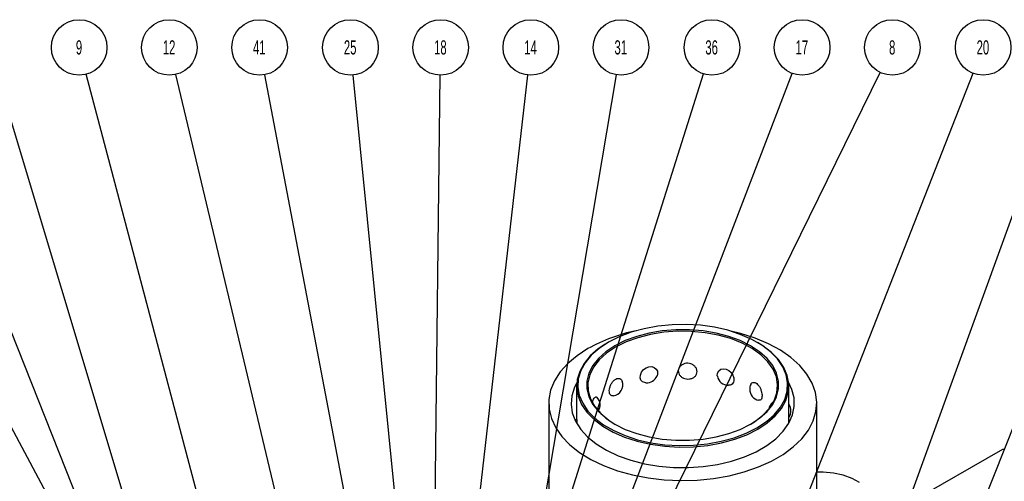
# Model space of a CAD drawing. Header units: inches. Extents: x 1880 to 2363, y -453 to -54.
# Tile 296 of 656: x 2069 to 2076, y -417 to -414. Entities that reach past the tile are written whole.
import ezdxf

# ---------------------------------------------------------------- set-up
doc = ezdxf.new("R2010")
doc.units = ezdxf.units.IN
doc.header["$LTSCALE"] = 0.5
doc.header["$MEASUREMENT"] = 0
for name, color, linetype in [('DSS-M-S', 53, 'Continuous'), ('SID-M-S', 105, 'Continuous'), ('SVD-M-S', 8, 'Continuous')]:
    doc.layers.add(name, color=color, linetype=linetype)
doc.styles.add('SLDTEXTSTYLE0', font='TXT', dxfattribs={"width": 0.595745})

msp = doc.modelspace()

# ---------------------------------------------------------------- linework, layer by layer
at = {"layer": 'DSS-M-S', "linetype": 'Continuous', "lineweight": 25}
for p, q in [((2073.88052, -416.00188), (2073.78097, -416.01179)), ((2073.98148, -415.99989), (2073.88052, -416.00188)), ((2074.08197, -416.00586), (2073.98148, -415.99989)), ((2073.59345, -416.05448), (2073.50898, -416.08647)), ((2073.68468, -416.02944), (2073.59345, -416.05448)), ((2073.71957, -416.06066), (2073.63168, -416.08383)), ((2073.72858, -416.07002), (2073.63936, -416.09302)), ((2073.78097, -416.01179), (2073.68468, -416.02944)), ((2073.81227, -416.04494), (2073.71957, -416.06066)), ((2073.82264, -416.05476), (2073.72858, -416.07002)), ((2073.9079, -416.03701), (2073.81227, -416.04494)), ((2073.91956, -416.04756), (2073.82264, -416.05476)), ((2074.00452, -416.03701), (2073.9079, -416.03701)), ((2074.01725, -416.04859), (2073.91956, -416.04756)), ((2074.10015, -416.04494), (2074.00452, -416.03701)), ((2074.11364, -416.05783), (2074.01725, -416.04859)), ((2074.18012, -416.01966), (2074.08197, -416.00586)), ((2074.19286, -416.06066), (2074.10015, -416.04494)), ((2074.20668, -416.07506), (2074.11364, -416.05783)), ((2074.2741, -416.04106), (2074.18012, -416.01966)), ((2074.28074, -416.08383), (2074.19286, -416.06066)), ((2074.36215, -416.06964), (2074.2741, -416.04106)), ((2074.36431, -416.06355), (2074.28529, -416.0442)), ((2074.44265, -416.10488), (2074.36215, -416.06964)), ((2074.46594, -416.09623), (2074.36431, -416.06355)), ((2073.41008, -416.13827), (2073.36018, -416.17243)), ((2073.43284, -416.12479), (2073.36645, -416.16875)), ((2073.50898, -416.08647), (2073.43284, -416.12479)), ((2073.5504, -416.11398), (2073.47738, -416.15051)), ((2073.5569, -416.12328), (2073.48295, -416.16015)), ((2073.63168, -416.08383), (2073.5504, -416.11398)), ((2073.63936, -416.09302), (2073.5569, -416.12328)), ((2074.29438, -416.09993), (2074.20668, -416.07506)), ((2074.36202, -416.11398), (2074.28074, -416.08383)), ((2074.37487, -416.13191), (2074.29438, -416.09993)), ((2074.43504, -416.15051), (2074.36202, -416.11398)), ((2074.44644, -416.17031), (2074.37487, -416.13191)), ((2074.51408, -416.14612), (2074.44265, -416.10488)), ((2074.55985, -416.13587), (2074.46594, -416.09623)), ((2074.52001, -416.14956), (2074.48244, -416.12645)), ((2074.6446, -416.18187), (2074.55985, -416.13587)), ((2073.28808, -416.16981), (2073.21104, -416.22013)), ((2073.36018, -416.17243), (2073.30418, -416.22171)), ((2073.36645, -416.16875), (2073.31105, -416.21751)), ((2073.41411, -416.19266), (2073.36188, -416.23958)), ((2073.41909, -416.20284), (2073.36667, -416.25044)), ((2073.47738, -416.15051), (2073.41411, -416.19266)), ((2073.48295, -416.16015), (2073.41909, -416.20284)), ((2074.49831, -416.19266), (2074.43504, -416.15051)), ((2074.50756, -416.21432), (2074.44644, -416.17031)), ((2074.55055, -416.23958), (2074.49831, -416.19266)), ((2074.57512, -416.19258), (2074.51408, -416.14612)), ((2074.5817, -416.19652), (2074.52001, -416.14956)), ((2074.62463, -416.24342), (2074.57512, -416.19258)), ((2074.63174, -416.24789), (2074.5817, -416.19652)), ((2074.71892, -416.23354), (2074.6446, -416.18187)), ((2073.14529, -416.27554), (2073.09184, -416.33519)), ((2073.21104, -416.22013), (2073.14529, -416.27554)), ((2073.26033, -416.27494), (2073.22945, -416.33112)), ((2073.26766, -416.27018), (2073.2371, -416.32576)), ((2073.30418, -416.22171), (2073.26033, -416.27494)), ((2073.31105, -416.21751), (2073.26766, -416.27018)), ((2073.36188, -416.23958), (2073.32174, -416.29032)), ((2073.36667, -416.25044), (2073.32682, -416.30195)), ((2074.55693, -416.263), (2074.50756, -416.21432)), ((2074.59068, -416.29032), (2074.55055, -416.23958)), ((2074.5935, -416.3153), (2074.55693, -416.263)), ((2074.66169, -416.29767), (2074.62463, -416.24342)), ((2074.66919, -416.30272), (2074.63174, -416.24789)), ((2074.78168, -416.29009), (2074.71892, -416.23354)), ((2073.09184, -416.33519), (2073.05149, -416.39818)), ((2073.22945, -416.33112), (2073.2121, -416.3892)), ((2073.2371, -416.32576), (2073.21994, -416.38323)), ((2073.29452, -416.34383), (2073.28077, -416.39904)), ((2073.32174, -416.29032), (2073.29452, -416.34383)), ((2073.32682, -416.30195), (2073.30038, -416.35625)), ((2073.65729, -416.35646), (2073.66536, -416.33643)), ((2073.66536, -416.33643), (2073.67951, -416.31854)), ((2073.67951, -416.31854), (2073.69786, -416.30524)), ((2073.69786, -416.30524), (2073.71809, -416.29802)), ((2073.71809, -416.29802), (2073.73799, -416.2973)), ((2073.73799, -416.2973), (2073.7557, -416.30284)), ((2073.7557, -416.30284), (2073.7695, -416.31405)), ((2073.7695, -416.31405), (2073.77769, -416.32987)), ((2073.77769, -416.32987), (2073.77933, -416.34213)), ((2073.77933, -416.34213), (2073.77933, -416.34213)), ((2074.20001, -416.36138), (2074.20121, -416.3426)), ((2074.20121, -416.3426), (2074.20956, -416.32679)), ((2074.20956, -416.32679), (2074.22394, -416.31623)), ((2074.22394, -416.31623), (2074.24217, -416.31234)), ((2074.24217, -416.31234), (2074.26171, -416.31534)), ((2074.26171, -416.31534), (2074.28039, -416.32453)), ((2074.28039, -416.32453), (2074.29658, -416.33879)), ((2074.29658, -416.33879), (2074.30891, -416.35672)), ((2074.6179, -416.34383), (2074.59068, -416.29032)), ((2074.61648, -416.37013), (2074.5935, -416.3153)), ((2074.63165, -416.39904), (2074.6179, -416.34383)), ((2074.68561, -416.35433), (2074.66169, -416.29767)), ((2074.69337, -416.35999), (2074.66919, -416.30272)), ((2074.83193, -416.35066), (2074.78168, -416.29009)), ((2073.05149, -416.39818), (2073.02486, -416.46356)), ((2073.2091, -416.41198), (2073.19342, -416.44277)), ((2073.2121, -416.3892), (2073.20862, -416.4481)), ((2073.21994, -416.38323), (2073.21649, -416.44152)), ((2073.28077, -416.39904), (2073.28077, -416.45482)), ((2073.30038, -416.35625), (2073.28793, -416.4122)), ((2073.28793, -416.4122), (2073.28971, -416.46859)), ((2073.65614, -416.37584), (2073.65729, -416.35646)), ((2073.66176, -416.3922), (2073.65614, -416.37584)), ((2073.67318, -416.40397), (2073.66176, -416.3922)), ((2073.68909, -416.41038), (2073.67318, -416.40397)), ((2073.69651, -416.41066), (2073.68909, -416.41038)), ((2074.20123, -416.3654), (2074.20001, -416.36138)), ((2074.30891, -416.35672), (2074.31612, -416.37649)), ((2074.31612, -416.37649), (2074.31755, -416.38954)), ((2074.31755, -416.38954), (2074.31755, -416.38954)), ((2074.62539, -416.4263), (2074.61648, -416.37013)), ((2074.63165, -416.45482), (2074.63165, -416.39904)), ((2074.69594, -416.41234), (2074.68561, -416.35433)), ((2074.69249, -416.47062), (2074.69594, -416.41234)), ((2074.70381, -416.41861), (2074.69337, -416.35999)), ((2074.72511, -416.45755), (2074.70333, -416.41198)), ((2074.8689, -416.41434), (2074.83193, -416.35066)), ((2074.89203, -416.48016), (2074.8689, -416.41434)), ((2073.02486, -416.46356), (2073.01234, -416.53033)), ((2073.19342, -416.44277), (2073.17419, -416.50247)), ((2073.20818, -416.43336), (2073.20818, -416.66933)), ((2073.20862, -416.4481), (2073.21906, -416.50673)), ((2073.21649, -416.44152), (2073.22682, -416.49953)), ((2073.28077, -416.45482), (2073.29452, -416.51002)), ((2073.28971, -416.46859), (2073.3057, -416.52424)), ((2074.60054, -416.5379), (2074.62004, -416.48262)), ((2074.6179, -416.51002), (2074.63165, -416.45482)), ((2074.62004, -416.48262), (2074.62539, -416.4263)), ((2074.67532, -416.52809), (2074.69249, -416.47062)), ((2074.68298, -416.5356), (2074.70032, -416.47752)), ((2074.70032, -416.47752), (2074.70381, -416.41861)), ((2074.70424, -416.69745), (2074.70424, -416.43336)), ((2074.74087, -416.51758), (2074.72511, -416.45755)), ((2074.90098, -416.54712), (2074.89203, -416.48016)), ((2073.01133, -416.55552), (2073.01133, -417.82132)), ((2073.01234, -416.53033), (2073.01413, -416.59748)), ((2073.17419, -416.50247), (2073.16892, -416.56311)), ((2073.21906, -416.50673), (2073.24323, -416.56399)), ((2073.22682, -416.49953), (2073.25074, -416.55619)), ((2073.25074, -416.55619), (2073.28779, -416.61044)), ((2073.29452, -416.51002), (2073.32174, -416.56354)), ((2073.3057, -416.52424), (2073.33555, -416.57795)), ((2074.56731, -416.59094), (2074.60054, -416.5379)), ((2074.59068, -416.56354), (2074.6179, -416.51002)), ((2074.64476, -416.58368), (2074.67532, -416.52809)), ((2074.65209, -416.59178), (2074.68298, -416.5356)), ((2074.74262, -416.5783), (2074.74087, -416.51758)), ((2074.89561, -416.6142), (2074.90098, -416.54712)), ((2074.90109, -417.63762), (2074.90109, -416.55552)), ((2073.01413, -416.59748), (2073.0302, -416.66399)), ((2073.16892, -416.56311), (2073.1777, -416.62362)), ((2073.1777, -416.62362), (2073.20037, -416.68292)), ((2073.24323, -416.56399), (2073.28068, -416.61882)), ((2073.28068, -416.61882), (2073.33072, -416.6702)), ((2073.28779, -416.61044), (2073.33731, -416.66127)), ((2073.32174, -416.56354), (2073.36188, -416.61428)), ((2073.33555, -416.57795), (2073.37864, -416.62858)), ((2073.36188, -416.61428), (2073.41411, -416.6612)), ((2074.49831, -416.6612), (2074.55055, -416.61428)), ((2074.52105, -416.64063), (2074.56731, -416.59094)), ((2074.55055, -416.61428), (2074.59068, -416.56354)), ((2074.60138, -416.63634), (2074.64476, -416.58368)), ((2074.60824, -416.645), (2074.65209, -416.59178)), ((2074.73035, -416.6386), (2074.74262, -416.5783)), ((2074.876, -416.6804), (2074.89561, -416.6142)), ((2073.0302, -416.66399), (2073.06031, -416.72886)), ((2073.1996, -416.67448), (2073.1972, -416.67647)), ((2073.20792, -416.66872), (2073.1996, -416.67448)), ((2073.20037, -416.68292), (2073.23653, -416.73994)), ((2073.33072, -416.6702), (2073.39241, -416.71716)), ((2073.33731, -416.66127), (2073.39835, -416.70774)), ((2073.37864, -416.62858), (2073.43403, -416.67505)), ((2073.41411, -416.6612), (2073.47738, -416.70335)), ((2073.43403, -416.67505), (2073.48011, -416.70491)), ((2074.43232, -416.70491), (2074.46276, -416.68589)), ((2074.43504, -416.70335), (2074.49831, -416.6612)), ((2074.46276, -416.68589), (2074.52105, -416.64063)), ((2074.47958, -416.72906), (2074.54597, -416.68511)), ((2074.48515, -416.73871), (2074.55225, -416.69428)), ((2074.54597, -416.68511), (2074.60138, -416.63634)), ((2074.55225, -416.69428), (2074.60824, -416.645)), ((2074.70426, -416.69743), (2074.73035, -416.6386)), ((2074.84244, -416.74471), (2074.876, -416.6804)), ((2073.06031, -416.72886), (2073.104, -416.79111)), ((2073.23653, -416.73994), (2073.28553, -416.79367)), ((2073.39241, -416.71716), (2073.4646, -416.75883)), ((2073.39835, -416.70774), (2073.46978, -416.74898)), ((2073.4646, -416.75883), (2073.54595, -416.79445)), ((2073.46978, -416.74898), (2073.55027, -416.78422)), ((2073.47738, -416.70335), (2073.5504, -416.73988)), ((2073.5504, -416.73988), (2073.63168, -416.77003)), ((2074.28074, -416.77003), (2074.36202, -416.73988)), ((2074.36202, -416.73988), (2074.43504, -416.70335)), ((2074.40344, -416.76739), (2074.47958, -416.72906)), ((2074.4082, -416.77744), (2074.48515, -416.73871)), ((2074.61273, -416.80647), (2074.66482, -416.75372)), ((2074.66482, -416.75372), (2074.70426, -416.69743)), ((2074.79545, -416.80614), (2074.84244, -416.74471)), ((2073.104, -416.79111), (2073.16061, -416.84978)), ((2073.28553, -416.79367), (2073.3465, -416.84315)), ((2073.54595, -416.79445), (2073.63495, -416.82333)), ((2073.55027, -416.78422), (2073.63833, -416.8128)), ((2073.63168, -416.77003), (2073.71957, -416.7932)), ((2073.63495, -416.82333), (2073.72992, -416.84495)), ((2073.63833, -416.8128), (2073.7323, -416.83419)), ((2073.71957, -416.7932), (2073.81227, -416.80891)), ((2073.7323, -416.83419), (2073.83045, -416.848)), ((2073.81227, -416.80891), (2073.9079, -416.81685)), ((2073.9079, -416.81685), (2074.00452, -416.81685)), ((2074.00452, -416.81685), (2074.10015, -416.80891)), ((2074.10015, -416.80891), (2074.19286, -416.7932)), ((2074.13146, -416.84206), (2074.22774, -416.82442)), ((2074.19286, -416.7932), (2074.28074, -416.77003)), ((2074.22774, -416.82442), (2074.31897, -416.79937)), ((2074.23063, -416.83508), (2074.32283, -416.80977)), ((2074.31897, -416.79937), (2074.40344, -416.76739)), ((2074.32283, -416.80977), (2074.4082, -416.77744)), ((2074.54893, -416.85475), (2074.61273, -416.80647)), ((2074.73574, -416.86378), (2074.79545, -416.80614)), ((2073.16061, -416.84978), (2073.22928, -416.90399)), ((2073.22928, -416.90399), (2073.30897, -416.95292)), ((2073.3465, -416.84315), (2073.41835, -416.8875)), ((2073.41835, -416.8875), (2073.4998, -416.92592)), ((2073.72992, -416.84495), (2073.82911, -416.85891)), ((2073.82911, -416.85891), (2073.93067, -416.86494)), ((2073.83045, -416.848), (2073.93094, -416.85396)), ((2073.93067, -416.86494), (2074.03271, -416.86292)), ((2073.93094, -416.85396), (2074.0319, -416.85197)), ((2074.0319, -416.85197), (2074.13146, -416.84206)), ((2074.03271, -416.86292), (2074.13332, -416.85291)), ((2074.13332, -416.85291), (2074.23063, -416.83508)), ((2074.39093, -416.93452), (2074.47456, -416.89769)), ((2074.47456, -416.89769), (2074.54893, -416.85475)), ((2074.66421, -416.91675), (2074.73574, -416.86378)), ((2076.21163, -416.88107), (2075.56488, -417.25443)), ((2076.22628, -416.88107), (2076.21163, -416.88107)), ((2073.30897, -416.95292), (2073.39847, -416.99582)), ((2073.4998, -416.92592), (2073.58939, -416.95774)), ((2073.58939, -416.95774), (2073.68553, -416.98237)), ((2074.20203, -416.98736), (2074.29955, -416.96459)), ((2074.29955, -416.96459), (2074.39093, -416.93452)), ((2074.4902, -417.00553), (2074.58195, -416.96423)), ((2074.58195, -416.96423), (2074.66421, -416.91675)), ((2073.39847, -416.99582), (2073.49643, -417.03205)), ((2073.49643, -417.03205), (2073.60135, -417.06106)), ((2073.68553, -416.98237), (2073.7865, -416.99939)), ((2073.7865, -416.99939), (2073.8905, -417.00849)), ((2073.8905, -417.00849), (2073.99567, -417.0095)), ((2073.99567, -417.0095), (2074.10014, -417.00242)), ((2074.10014, -417.00242), (2074.20203, -416.98736)), ((2074.28393, -417.06713), (2074.39036, -417.04)), ((2074.39036, -417.04), (2074.4902, -417.00553)), ((2073.60135, -417.06106), (2073.71166, -417.0824)), ((2073.71166, -417.0824), (2073.82567, -417.09576)), ((2073.82567, -417.09576), (2073.94166, -417.10092)), ((2073.94166, -417.10092), (2074.05787, -417.09782)), ((2074.05787, -417.09782), (2074.17254, -417.0865)), ((2074.17254, -417.0865), (2074.28393, -417.06713))]:
    msp.add_line(p, q, dxfattribs=at)
for centre, radius, start, end in [((2073.86533, -417.20752), 1.18745, 101.571665, 119.086039), ((2073.45511, -416.42549), 0.07874, 278.670422, 18.559563), ((2073.70225, -416.33284), 0.07874, 265.757413, 337.45941), ((2074.27794, -416.35026), 0.07874, 191.165498, 270.327009), ((2074.50695, -416.45731), 0.07874, 154.047238, 180), ((2074.50695, -416.45731), 0.07874, 180, 258.415819), ((2073.29462, -416.56816), 0.07874, 327.697943, 43.91347), ((2074.64073, -416.60889), 0.07874, 131.358037, 170.889226), ((2074.64073, -416.60889), 0.07874, 323.771609, 36.228391)]:
    msp.add_arc(centre, radius, start, end, dxfattribs=at)
for points, knots in [([(2074.05717, -416.33282), (2074.05642, -416.33913), (2074.05491, -416.35175), (2074.04315, -416.36772), (2074.02583, -416.37918), (2074.00458, -416.38495), (2073.98226, -416.38481), (2073.96119, -416.37909), (2073.94334, -416.36835), (2073.93045, -416.35335), (2073.92411, -416.33526), (2073.9254, -416.31591), (2073.93449, -416.29769), (2073.95031, -416.28317), (2073.97071, -416.27436), (2073.99299, -416.27222), (2074.01465, -416.27667), (2074.03367, -416.28697), (2074.04815, -416.30197), (2074.05601, -416.31812), (2074.05683, -416.32858), (2074.05717, -416.33282)], [0, 0, 0, 0, 0.0554579, 0.1109395, 0.1658403, 0.2192081, 0.2711117, 0.3223399, 0.3739729, 0.4268563, 0.4812619, 0.5368274, 0.5927419, 0.6480375, 0.7019377, 0.7542614, 0.8055938, 0.8569812, 0.9093952, 0.9633154, 1, 1, 1, 1]), ([(2073.77933, -416.34213), (2073.77918, -416.34873), (2073.77902, -416.35584), (2073.77503, -416.36246), (2073.77475, -416.36293)], [0, 0, 0, 0, 0.9285763, 1, 1, 1, 1]), ([(2073.46687, -416.50272), (2073.46542, -416.50312), (2073.45915, -416.50486), (2073.45036, -416.5014), (2073.44192, -416.49223), (2073.43793, -416.4767), (2073.43874, -416.45684), (2073.44453, -416.43479), (2073.45484, -416.41355), (2073.46856, -416.39597), (2073.48409, -416.38412), (2073.49979, -416.37895), (2073.51383, -416.38083), (2073.52453, -416.38815), (2073.52777, -416.39681), (2073.52919, -416.40061)], [0, 0, 0, 0, 0.024213, 0.1044406, 0.1866109, 0.2711462, 0.357484, 0.4443641, 0.5302824, 0.6140326, 0.6953332, 0.7750935, 0.8549393, 0.9363803, 1, 1, 1, 1]), ([(2074.31755, -416.38954), (2074.31692, -416.3957), (2074.31565, -416.40801), (2074.3055, -416.42108), (2074.2927, -416.42837), (2074.28237, -416.42827), (2074.27849, -416.42824)], [0, 0, 0, 0, 0.2789989, 0.5581172, 0.8343135, 1, 1, 1, 1]), ([(2074.43692, -416.42324), (2074.43773, -416.42111), (2074.4404, -416.41409), (2074.44987, -416.40869), (2074.46322, -416.40836), (2074.47756, -416.41568), (2074.49087, -416.42911), (2074.50213, -416.44719), (2074.51042, -416.46805), (2074.51481, -416.48735), (2074.51527, -416.49814), (2074.51545, -416.5025)], [0, 0, 0, 0, 0.0559124, 0.1840962, 0.3090452, 0.4303396, 0.5493361, 0.6684602, 0.789964, 0.9149593, 1, 1, 1, 1]), ([(2073.32084, -416.54539), (2073.32201, -416.54146), (2073.32515, -416.53094), (2073.33195, -416.51869), (2073.33999, -416.51076), (2073.34677, -416.5092), (2073.34972, -416.5128), (2073.35076, -416.51406)], [0, 0, 0, 0, 0.1459156, 0.3903589, 0.6301711, 0.8702404, 1, 1, 1, 1]), ([(2074.51545, -416.5025), (2074.51505, -416.50854), (2074.51423, -416.5206), (2074.50751, -416.53152), (2074.49959, -416.53616), (2074.49322, -416.53425), (2074.49128, -416.53367)], [0, 0, 0, 0, 0.2921159, 0.584357, 0.8735385, 1, 1, 1, 1]), ([(2073.20823, -416.66933), (2073.20824, -416.66961), (2073.20825, -416.67028), (2073.20895, -416.67925), (2073.20999, -416.69001), (2073.21047, -416.69496)], [0, 0, 0, 0, 0.2783618, 0.6678565, 1, 1, 1, 1])]:
    msp.add_open_spline(points, degree=3, knots=knots, dxfattribs=at)
at = {"layer": 'SID-M-S'}
for p, q in [((2069.88009, -417.95564), (2067.88004, -414.21778)), ((2070.12998, -418.33595), (2068.49605, -414.22709)), ((2070.43128, -418.59524), (2069.1207, -414.23267)), ((2070.98249, -418.89508), (2069.75045, -414.23445)), ((2071.56067, -419.18751), (2070.3818, -414.23563)), ((2071.99658, -419.42346), (2071.00912, -414.2375)), ((2072.15493, -419.48788), (2071.63257, -414.24)), ((2072.17768, -420.08391), (2072.24688, -414.24095)), ((2072.25693, -419.54995), (2072.86303, -414.2397)), ((2072.60989, -419.44571), (2073.48869, -414.23823)), ((2072.61329, -419.74298), (2074.72788, -414.22797)), ((2073.05487, -417.54999), (2074.10296, -414.23186)), ((2073.099, -418.80889), (2075.34783, -414.22096)), ((2073.62152, -420.3026), (2076.00325, -414.22744)), ((2074.26369, -420.79663), (2076.64405, -414.22923)), ((2074.63012, -420.90697), (2077.27474, -414.2272))]:
    msp.add_line(p, q, dxfattribs=at)
at = {"layer": 'SID-M-S', "color": 0}
for centre in [(2069.70036, -414.04496), (2070.33641, -414.04496), (2070.97246, -414.04496), (2071.61315, -414.04496), (2072.2492, -414.04496), (2072.88525, -414.04496), (2073.5213, -414.04496), (2074.162, -414.04496), (2074.79804, -414.04496), (2075.43409, -414.04496), (2076.07479, -414.04496)]:
    msp.add_circle(centre, 0.196, dxfattribs=at)
at = {"layer": 'SVD-M-S', "linetype": 'Continuous', "lineweight": 25}
for p, q in [((2074.94681, -417.0423), (2074.90109, -417.0422)), ((2075.01915, -417.04918), (2074.94681, -417.0423)), ((2075.08778, -417.06408), (2075.01915, -417.04918)), ((2075.15006, -417.08641), (2075.08778, -417.06408)), ((2075.20359, -417.11534), (2075.15006, -417.08641))]:
    msp.add_line(p, q, dxfattribs=at)

# ---------------------------------------------------------------- texts
at = {"layer": 'SID-M-S', "color": 0, "char_height": 0.1, "attachment_point": 2, "style": 'SLDTEXTSTYLE0'}
for s, insert in [('9', (2069.69936, -413.99459)), ('12', (2070.3344, -413.99459)), ('41', (2070.97045, -413.99459)), ('25', (2071.61114, -413.99459)), ('18', (2072.24719, -413.99459)), ('14', (2072.88324, -413.99459)), ('31', (2073.51929, -413.99459)), ('36', (2074.15998, -413.99459)), ('17', (2074.79603, -413.99459)), ('8', (2075.43309, -413.99459)), ('20', (2076.07277, -413.99459))]:
    msp.add_mtext(s, dxfattribs=dict(at, insert=insert))

doc.saveas('drawing.dxf')
